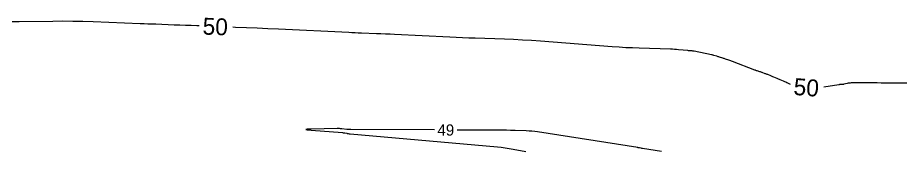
# Model space of a CAD drawing. Extents: x 2384780 to 2405861, y 547869 to 573706.
# Drawn here: x 2393037.1 to 2393194.6, y 552612.6 to 552636.3 of the extents above; entities that cross this region are included whole.
import ezdxf

# ---------------------------------------------------------------- set-up
doc = ezdxf.new("R2010")
doc.units = 0
doc.layers.add('Old_Level_60', color=7, linetype='Continuous')
doc.layers.add('Old_Level_61', color=7, linetype='Continuous')

msp = doc.modelspace()

# ---------------------------------------------------------------- linework, layer by layer
at = {"layer": 'Old_Level_60'}
for points in [[(2393110.956, 552616.37675), (2393096.12325, 552616.43825), (2393096.05275, 552616.43875), (2393095.982, 552616.44025), (2393095.9115, 552616.4425), (2393095.841, 552616.4455), (2393095.61075, 552616.45675), (2393095.56125, 552616.4595), (2393095.512, 552616.46325), (2393095.463, 552616.468), (2393095.41375, 552616.4735), (2393094.50875, 552616.584), (2393094.31475, 552616.60425), (2393094.12025, 552616.6175), (2393093.9255, 552616.6235), (2393093.73025, 552616.62275), (2393089.12975, 552616.5195), (2393088.39025, 552616.49075), (2393088.14275, 552616.44875), (2393088.3875, 552616.39375), (2393089.1245, 552616.32525)], [(2393151.21025, 552612.564), (2393147.816, 552613.074), (2393147.74725, 552613.0855), (2393147.679, 552613.0995), (2393147.61125, 552613.116), (2393147.544, 552613.135), (2393147.29425, 552613.21025), (2393147.263, 552613.2185), (2393147.23125, 552613.2245), (2393147.1995, 552613.228), (2393147.16725, 552613.22925), (2393147.06125, 552613.22975), (2393147.0385, 552613.23025), (2393147.016, 552613.2315), (2393146.9935, 552613.23375), (2393146.971, 552613.237), (2393129.24325, 552616.021), (2393128.738, 552616.092), (2393128.23125, 552616.1465), (2393127.723, 552616.18425), (2393127.21325, 552616.2055), (2393125.243, 552616.25575), (2393125.03675, 552616.2615), (2393124.8305, 552616.268), (2393124.6245, 552616.2755), (2393124.41825, 552616.28375), (2393123.745, 552616.3125), (2393123.60075, 552616.318), (2393123.45625, 552616.322), (2393123.312, 552616.32475), (2393123.1675, 552616.326), (2393114.956, 552616.36)], [(2393089.1245, 552616.32525), (2393094.6845, 552615.90075), (2393094.78475, 552615.89175), (2393094.8845, 552615.88025), (2393094.98375, 552615.86625), (2393095.083, 552615.8495), (2393095.43125, 552615.78625), (2393095.488, 552615.776), (2393095.54475, 552615.7655), (2393095.60125, 552615.75525), (2393095.658, 552615.745), (2393095.84325, 552615.71125), (2393095.883, 552615.7045), (2393095.923, 552615.69875), (2393095.963, 552615.69375), (2393096.003, 552615.68975), (2393122.09975, 552613.372), (2393122.797, 552613.301), (2393123.49175, 552613.21275), (2393124.184, 552613.10675), (2393124.874, 552612.983), (2393127.1235, 552612.5505)]]:
    msp.add_lwpolyline(points, dxfattribs=at)
at = {"layer": 'Old_Level_61'}
for points in [[(2393069.24275, 552634.85975), (2393068.83825, 552634.875), (2393067.839, 552634.913), (2393066.84, 552634.951), (2393065.84075, 552634.989), (2393064.8415, 552635.027), (2393061.5775, 552635.151), (2393060.878, 552635.1775), (2393060.17875, 552635.20425), (2393059.47925, 552635.23125), (2393058.77975, 552635.25825), (2393050.4415, 552635.58075), (2393048.6545, 552635.6385), (2393046.86725, 552635.67325), (2393045.07975, 552635.68525), (2393043.29175, 552635.67425), (2393037.35275, 552635.59975), (2393036.08025, 552635.5915)], [(2393174.07875, 552624.45875), (2393173.6045, 552624.681), (2393173.41475, 552624.76925), (2393173.2245, 552624.8565), (2393173.03375, 552624.94275), (2393172.84275, 552625.028), (2393172.21725, 552625.30475), (2393172.08325, 552625.3635), (2393171.94875, 552625.42175), (2393171.814, 552625.47925), (2393171.67875, 552625.536), (2393171.07775, 552625.78625), (2393170.94875, 552625.8395), (2393170.8195, 552625.89225), (2393170.69, 552625.944), (2393170.56, 552625.99525), (2393170.024, 552626.20525), (2393169.909, 552626.24975), (2393169.79375, 552626.29375), (2393169.67825, 552626.33675), (2393169.56225, 552626.37925), (2393169.058, 552626.56275), (2393168.94975, 552626.60175), (2393168.8415, 552626.64), (2393168.733, 552626.678), (2393168.624, 552626.71525), (2393168.14525, 552626.878), (2393168.04275, 552626.91325), (2393167.9405, 552626.94975), (2393167.839, 552626.98725), (2393167.7375, 552627.02575), (2393163.79475, 552628.5495), (2393163.62575, 552628.61375), (2393163.456, 552628.676), (2393163.2855, 552628.73625), (2393163.11425, 552628.7945), (2393162.55375, 552628.98175), (2393162.4335, 552629.0215), (2393162.31325, 552629.06075), (2393162.1925, 552629.0995), (2393162.07175, 552629.1375), (2393161.50025, 552629.31575), (2393161.37775, 552629.35375), (2393161.255, 552629.391), (2393161.132, 552629.42775), (2393161.009, 552629.464), (2393160.487, 552629.61625), (2393160.37475, 552629.64775), (2393160.26225, 552629.677), (2393160.14875, 552629.704), (2393160.035, 552629.72875), (2393156.98425, 552630.359), (2393156.87575, 552630.37975), (2393156.767, 552630.39675), (2393156.6575, 552630.41), (2393156.54775, 552630.42), (2393156.188, 552630.44625), (2393156.111, 552630.452), (2393156.034, 552630.4585), (2393155.957, 552630.4655), (2393155.88, 552630.473), (2393154.2295, 552630.6385), (2393153.8755, 552630.671), (2393153.52125, 552630.69725), (2393153.1665, 552630.71725), (2393152.81125, 552630.73125), (2393147.24, 552630.90075), (2393146.0465, 552630.944), (2393144.85375, 552631.001), (2393143.66175, 552631.072), (2393142.4705, 552631.1565), (2393129.76375, 552632.1335), (2393128.1665, 552632.248), (2393126.56825, 552632.34525), (2393124.969, 552632.42575), (2393123.36875, 552632.4895), (2393118.14, 552632.66975), (2393117.0195, 552632.7105), (2393115.89925, 552632.7555), (2393114.77925, 552632.805), (2393113.6595, 552632.8585), (2393103.89225, 552633.3455), (2393103.08375, 552633.38425), (2393102.275, 552633.41975), (2393101.46625, 552633.45225), (2393100.65725, 552633.48175), (2393098.01425, 552633.5725), (2393097.448, 552633.593), (2393096.88175, 552633.61575), (2393096.31575, 552633.6405), (2393095.74975, 552633.66725), (2393083.32725, 552634.28125), (2393081.4255, 552634.3725), (2393079.5235, 552634.4585), (2393077.62125, 552634.53875), (2393075.71875, 552634.61375), (2393075.2385, 552634.632)], [(2393183.17325, 552624.454), (2393182.885, 552624.44225), (2393182.8235, 552624.43875), (2393182.762, 552624.4335), (2393182.70075, 552624.42625), (2393182.63975, 552624.417), (2393179.98725, 552623.9805)], [(2393194.69425, 552624.6885), (2393194.46625, 552624.69), (2393190.8745, 552624.71775), (2393190.13325, 552624.7225), (2393189.39175, 552624.726), (2393188.65025, 552624.728), (2393187.90875, 552624.7285), (2393184.78775, 552624.72725), (2393184.61875, 552624.722), (2393184.451, 552624.707), (2393184.28425, 552624.682), (2393184.11875, 552624.64725), (2393183.52125, 552624.5025), (2393183.435, 552624.484), (2393183.34825, 552624.46975), (2393183.261, 552624.4595), (2393183.17325, 552624.454)]]:
    msp.add_lwpolyline(points, dxfattribs=at)

# ---------------------------------------------------------------- texts
at = {"layer": 'Old_Level_60'}
msp.add_text('49', height=2, rotation=359.7625472, dxfattribs=at).set_placement((2393111.4715, 552615.3745))
at = {"layer": 'Old_Level_61'}
for rotation, p in [(357.8247778, (2393069.82325, 552633.33675)), (355.3720806, (2393174.5225, 552622.62575))]:
    msp.add_text('50', height=3, rotation=rotation, dxfattribs=at).set_placement(p)

doc.saveas('drawing.dxf')
